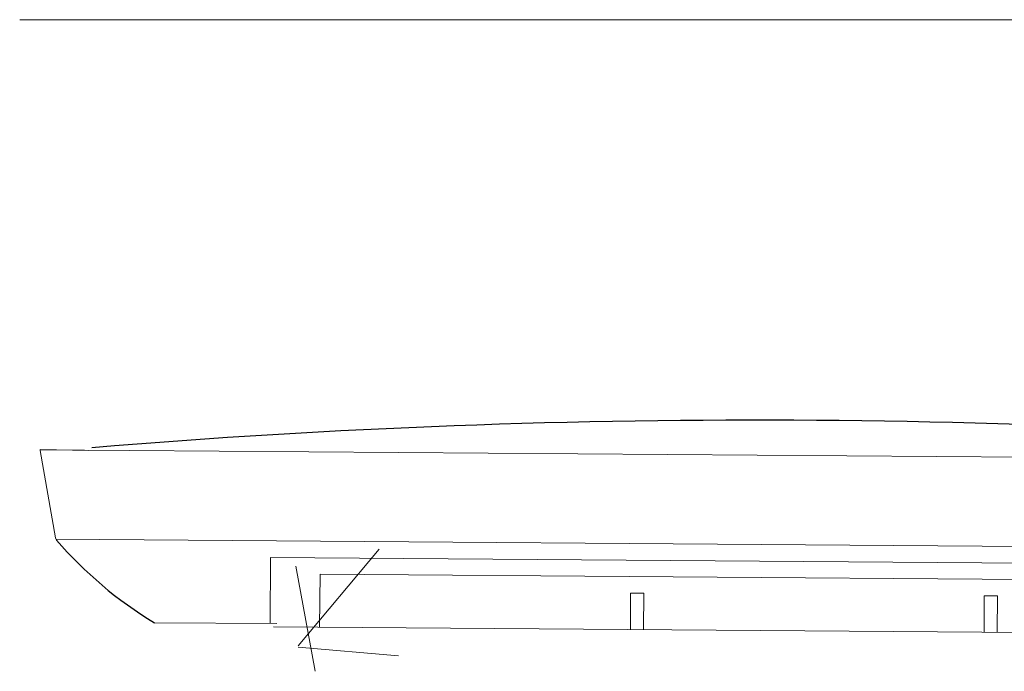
# Model space of a CAD drawing. Header units: feet. Extents: x 8 to 127, y 6 to 90.
# Tile 333 of 538: x 47.7327 to 47.8816, y 50.1841 to 50.2827. Entities that reach past the tile are written whole.
import ezdxf

# ---------------------------------------------------------------- set-up
doc = ezdxf.new("R2010")
doc.units = ezdxf.units.FT
doc.header["$MEASUREMENT"] = 0
for name, color, linetype in [('MOBILARIO', 8, 'Continuous'), ('MOBILIÁRIO2', 250, 'Continuous'), ('NO ESPESSURA', 250, 'Continuous')]:
    doc.layers.add(name, color=color, linetype=linetype)

msp = doc.modelspace()

# ---------------------------------------------------------------- linework, layer by layer
at = {"layer": 'MOBILARIO', "lineweight": 5}
msp.add_line((47.96066061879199, 50.28267955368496), (47.7326606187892, 50.28267955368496), dxfattribs=at)
msp.add_line((47.96066061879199, 50.28267955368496), (47.7326606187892, 50.28267955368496), dxfattribs=at)
at = {"layer": 'MOBILIÁRIO2', "lineweight": 5}
for p, q in [((47.73573052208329, 50.21756642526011), (47.9632138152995, 50.21587605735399)), ((47.73573052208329, 50.21756642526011), (47.9632138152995, 50.21587605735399)), ((47.74313126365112, 50.21747994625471), (47.73573559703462, 50.21764614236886)), ((47.74313126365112, 50.21747994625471), (47.73573559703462, 50.21764614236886)), ((47.7357381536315, 50.21748721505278), (47.73809246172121, 50.20427060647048)), ((47.7357381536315, 50.21748721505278), (47.73809246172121, 50.20427060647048)), ((47.73809246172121, 50.20427060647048), (47.73821380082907, 50.20394408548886)), ((47.73809246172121, 50.20427060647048), (47.73821380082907, 50.20394408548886)), ((47.73814465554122, 50.20404818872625), (47.96059740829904, 50.20239505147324)), ((47.73814465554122, 50.20404818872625), (47.96059740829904, 50.20239505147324)), ((47.7706192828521, 50.20130777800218), (47.77054527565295, 50.19130805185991)), ((47.7706192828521, 50.20130777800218), (47.77054527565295, 50.19130805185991)), ((47.92808577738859, 50.20013559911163), (47.7706192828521, 50.20130777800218)), ((47.92808577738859, 50.20013559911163), (47.7706192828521, 50.20130777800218)), ((47.77802679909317, 50.1907526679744), (47.77808600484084, 50.19875244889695)), ((47.77802679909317, 50.1907526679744), (47.77808600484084, 50.19875244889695)), ((47.77808600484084, 50.19875244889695), (47.92058205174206, 50.19769106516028)), ((47.77808600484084, 50.19875244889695), (47.92058205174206, 50.19769106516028)), ((47.82506621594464, 50.19590468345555), (47.82502551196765, 50.19040483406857)), ((47.82506621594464, 50.19590468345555), (47.82502551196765, 50.19040483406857)), ((47.82706616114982, 50.19588988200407), (47.82506621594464, 50.19590468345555)), ((47.82706616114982, 50.19588988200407), (47.82506621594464, 50.19590468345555)), ((47.82702545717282, 50.19039003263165), (47.82706616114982, 50.19588988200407)), ((47.82702545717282, 50.19039003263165), (47.82706616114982, 50.19588988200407)), ((47.87856470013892, 50.19550196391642), (47.87852399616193, 50.19000211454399)), ((47.87856470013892, 50.19550196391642), (47.87852399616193, 50.19000211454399)), ((47.8805646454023, 50.1954871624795), (47.87856470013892, 50.19550196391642)), ((47.8805646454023, 50.1954871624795), (47.87856470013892, 50.19550196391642)), ((47.88052394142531, 50.18998731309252), (47.8805646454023, 50.1954871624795)), ((47.88052394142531, 50.18998731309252), (47.8805646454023, 50.1954871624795)), ((47.77154538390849, 50.1913006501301), (47.75303118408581, 50.19143767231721)), ((47.77104156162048, 50.19080436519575), (47.92750808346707, 50.18963958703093)), ((47.77104156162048, 50.19080436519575), (47.92750808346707, 50.18963958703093))]:
    msp.add_line(p, q, dxfattribs=at)
at = {"layer": 'MOBILIÁRIO2'}
for centre, radius, start, end in [((47.8441965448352, 49.00723403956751), 1.214845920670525, 84.39886022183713, 94.75122580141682), ((47.8441965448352, 49.00723403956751), 1.214845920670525, 84.39886022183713, 94.75122580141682), ((47.73859246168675, 50.20427060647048), 0.000499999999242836, 0, 0), ((47.73859246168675, 50.20427060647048), 0.000499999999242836, 0, 0), ((47.78482438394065, 50.24413660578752), 0.06154660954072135, 220.7713489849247, 238.8974728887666), ((47.78482438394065, 50.24413660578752), 0.06154660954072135, 220.7713489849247, 238.8974728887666)]:
    msp.add_arc(centre, radius, start, end, dxfattribs=at)
at = {"layer": 'NO ESPESSURA', "linetype": 'Continuous', "lineweight": 5}
for p, q in [((47.77478425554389, 50.1879534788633), (47.78702935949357, 50.20254662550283)), ((47.77735429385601, 50.18407653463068), (47.77441739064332, 50.19999793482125)), ((47.77476509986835, 50.18773355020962), (47.78994710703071, 50.18640529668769))]:
    msp.add_line(p, q, dxfattribs=at)

doc.saveas('drawing.dxf')
